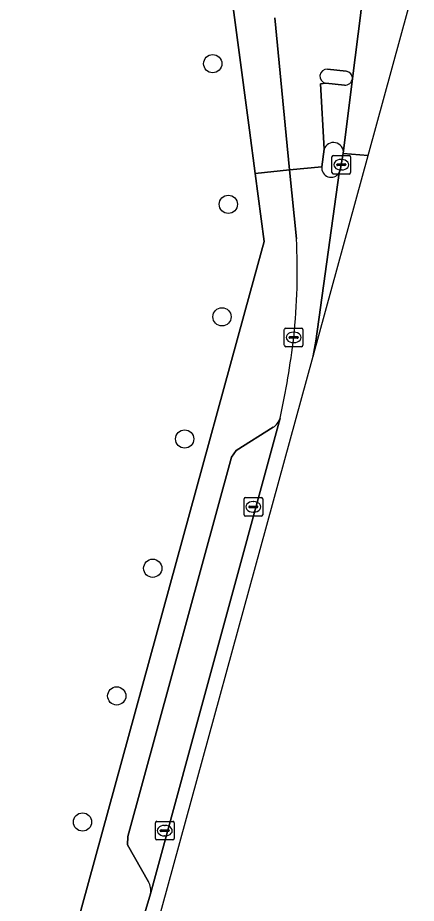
# Model space of a CAD drawing. Extents: x 157692 to 159674, y 381452 to 383291.
# Drawn here: x 158103.65 to 158125.03, y 383169.46 to 383216.94 of the extents above; entities that cross this region are included whole.
import ezdxf

# ---------------------------------------------------------------- set-up
doc = ezdxf.new("R2010")
doc.units = 0
for name, color, linetype in [('IMGEO_Boom', 7, 'Continuous'), ('IMGEO_Erf', 7, 'Continuous'), ('IMGEO_Fietspad_gesloten', 7, 'Continuous'), ('IMGEO_Kolk', 7, 'Continuous'), ('IMGEO_Parkeervlak_open', 7, 'Continuous'), ('IMGEO_Rijbaan_lokaal_gesloten', 7, 'Continuous'), ('IMGEO_Verkeerseiland_gesloten', 7, 'Continuous'), ('IMGEO_Voetpad_open', 7, 'Continuous')]:
    doc.layers.add(name, color=color, linetype=linetype)

msp = doc.modelspace()

# ---------------------------------------------------------------- linework, layer by layer
at = {"layer": 'IMGEO_Boom'}
for centre in [(158114.111, 383214.474), (158114.949, 383206.935), (158114.607, 383200.903), (158112.608, 383194.354), (158110.893, 383187.42), (158108.963, 383180.576), (158107.126, 383173.817)]:
    msp.add_circle(centre, 0.489, dxfattribs=at)
at = {"layer": 'IMGEO_Erf'}
msp.add_lwpolyline([(158104.179, 383158.625), (158116.142, 383202.271), (158116.873, 383204.938), (158116.389, 383208.595), (158116.082, 383210.918), (158114.837, 383220.334)], dxfattribs=at)
at = {"layer": 'IMGEO_Fietspad_gesloten'}
for points in [[(158121.606, 383213.676), (158122.051, 383217.197), (158122.079, 383217.6)], [(158117.436, 383216.941), (158118.055, 383210.62), (158118.235, 383208.78), (158119.955, 383208.952), (158120.083, 383209.887), (158119.887, 383213.397), (158120.18, 383213.426)], [(158120.264, 383214.176), (158121.273, 383214.072)]]:
    msp.add_lwpolyline(points, dxfattribs=at)
for centre, start, end in [((158120.235, 383213.8), 85.6226, 261.5964), ((158121.229, 383213.697), 356.8104, 83.3111)]:
    msp.add_arc(centre, 0.378, start, end, dxfattribs=at)
at = {"layer": 'IMGEO_Kolk'}
for p, q in [((158120.502, 383208.633), (158120.502, 383209.485)), ((158120.577, 383209.559), (158121.429, 383209.559)), ((158121.503, 383209.485), (158121.503, 383208.633)), ((158120.761, 383209.053), (158120.761, 383209.065)), ((158121.199, 383209.016), (158120.801, 383209.016)), ((158120.804, 383209.102), (158121.202, 383209.102)), ((158120.99, 383209.339), (158121.015, 383209.339)), ((158121.245, 383209.065), (158121.245, 383209.053)), ((158121.429, 383208.559), (158120.577, 383208.559)), ((158121.013, 383208.779), (158120.988, 383208.779)), ((158117.949, 383199.374), (158117.949, 383200.226)), ((158118.024, 383200.3), (158118.876, 383200.3)), ((158118.437, 383200.08), (158118.462, 383200.08)), ((158118.95, 383200.226), (158118.95, 383199.374)), ((158118.208, 383199.794), (158118.208, 383199.806)), ((158118.646, 383199.757), (158118.248, 383199.757)), ((158118.251, 383199.843), (158118.649, 383199.843)), ((158118.46, 383199.52), (158118.435, 383199.52)), ((158118.692, 383199.806), (158118.692, 383199.794)), ((158118.876, 383199.3), (158118.024, 383199.3)), ((158115.787, 383190.286), (158115.787, 383191.138)), ((158115.862, 383191.212), (158116.714, 383191.212)), ((158116.275, 383190.992), (158116.3, 383190.992)), ((158116.788, 383191.138), (158116.788, 383190.286)), ((158116.046, 383190.706), (158116.046, 383190.718)), ((158116.484, 383190.669), (158116.086, 383190.669)), ((158116.089, 383190.755), (158116.487, 383190.755)), ((158116.53, 383190.718), (158116.53, 383190.706)), ((158116.714, 383190.212), (158115.862, 383190.212)), ((158116.298, 383190.432), (158116.273, 383190.432)), ((158111.037, 383172.924), (158111.037, 383173.776)), ((158111.112, 383173.85), (158111.964, 383173.85)), ((158111.525, 383173.63), (158111.55, 383173.63)), ((158112.038, 383173.776), (158112.038, 383172.924)), ((158111.296, 383173.344), (158111.296, 383173.356)), ((158111.734, 383173.307), (158111.336, 383173.307)), ((158111.339, 383173.393), (158111.737, 383173.393)), ((158111.548, 383173.07), (158111.523, 383173.07)), ((158111.78, 383173.356), (158111.78, 383173.344)), ((158111.964, 383172.85), (158111.112, 383172.85))]:
    msp.add_line(p, q, dxfattribs=at)
for points in [[(158120.502, 383208.633), (158120.502, 383209.485)], [(158120.577, 383209.559), (158121.429, 383209.559)], [(158121.503, 383209.485), (158121.503, 383208.633)], [(158121.429, 383208.559), (158120.577, 383208.559)], [(158117.949, 383199.374), (158117.949, 383200.226)], [(158118.024, 383200.3), (158118.876, 383200.3)], [(158118.95, 383200.226), (158118.95, 383199.374)], [(158118.876, 383199.3), (158118.024, 383199.3)], [(158115.787, 383190.286), (158115.787, 383191.138)], [(158115.862, 383191.212), (158116.714, 383191.212)], [(158116.788, 383191.138), (158116.788, 383190.286)], [(158116.714, 383190.212), (158115.862, 383190.212)], [(158111.037, 383172.924), (158111.037, 383173.776)], [(158111.112, 383173.85), (158111.964, 383173.85)], [(158112.038, 383173.776), (158112.038, 383172.924)], [(158111.964, 383172.85), (158111.112, 383172.85)]]:
    msp.add_lwpolyline(points, dxfattribs=at)
for centre, radius, start, end in [((158120.579, 383209.483), 0.0765, 91.552, 178.448), ((158120.579, 383209.483), 0.0765, 91.552, 178.448), ((158121.427, 383209.483), 0.0765, 1.552, 88.448), ((158121.427, 383209.483), 0.0765, 1.552, 88.448), ((158120.801, 383209.062), 0.0403, 85.8775, 175.7526), ((158120.798, 383209.052), 0.0366, 178.938, 274.7102), ((158121.202, 383209.059), 0.043, 264.8664, 352.4533), ((158121.206, 383209.064), 0.0386, 1.7309, 96.639), ((158120.579, 383208.635), 0.0765, 181.552, 268.448), ((158120.579, 383208.635), 0.0765, 181.552, 268.448), ((158121.427, 383208.635), 0.0765, 271.552, 358.448), ((158121.427, 383208.635), 0.0765, 271.552, 358.448), ((158118.026, 383200.224), 0.0765, 91.552, 178.448), ((158118.026, 383200.224), 0.0765, 91.552, 178.448), ((158118.874, 383200.224), 0.0765, 1.552, 88.448), ((158118.874, 383200.224), 0.0765, 1.552, 88.448), ((158118.248, 383199.803), 0.0403, 85.8775, 175.7526), ((158118.245, 383199.793), 0.0366, 178.938, 274.7102), ((158118.649, 383199.8), 0.043, 264.8664, 352.4533), ((158118.653, 383199.805), 0.0386, 1.7309, 96.639), ((158118.026, 383199.376), 0.0765, 181.552, 268.448), ((158118.026, 383199.376), 0.0765, 181.552, 268.448), ((158118.874, 383199.376), 0.0765, 271.552, 358.448), ((158118.874, 383199.376), 0.0765, 271.552, 358.448), ((158115.864, 383191.136), 0.0765, 91.552, 178.448), ((158115.864, 383191.136), 0.0765, 91.552, 178.448), ((158116.712, 383191.136), 0.0765, 1.552, 88.448), ((158116.712, 383191.136), 0.0765, 1.552, 88.448), ((158116.086, 383190.715), 0.0403, 85.8775, 175.7526), ((158116.083, 383190.705), 0.0366, 178.938, 274.7102), ((158116.487, 383190.712), 0.043, 264.8664, 352.4533), ((158116.491, 383190.717), 0.0386, 1.7309, 96.639), ((158115.864, 383190.288), 0.0765, 181.552, 268.448), ((158115.864, 383190.288), 0.0765, 181.552, 268.448), ((158116.712, 383190.288), 0.0765, 271.552, 358.448), ((158116.712, 383190.288), 0.0765, 271.552, 358.448), ((158111.114, 383173.774), 0.0765, 91.552, 178.448), ((158111.114, 383173.774), 0.0765, 91.552, 178.448), ((158111.962, 383173.774), 0.0765, 1.552, 88.448), ((158111.962, 383173.774), 0.0765, 1.552, 88.448), ((158111.114, 383172.926), 0.0765, 181.552, 268.448), ((158111.114, 383172.926), 0.0765, 181.552, 268.448), ((158111.336, 383173.353), 0.0403, 85.8775, 175.7526), ((158111.333, 383173.343), 0.0366, 178.938, 274.7102), ((158111.737, 383173.35), 0.043, 264.8664, 352.4533), ((158111.741, 383173.355), 0.0386, 1.7309, 96.639), ((158111.962, 383172.926), 0.0765, 271.552, 358.448), ((158111.962, 383172.926), 0.0765, 271.552, 358.448)]:
    msp.add_arc(centre, radius, start, end, dxfattribs=at)
for centre, major_axis, ratio, start_param, end_param in [((158120.989, 383209.059), (-0.387, 0.002), 0.722429, 4.712389, 7.853982), ((158121.014, 383209.059), (-0.39, 0.002), 0.717154, 1.570796, 4.712389), ((158118.436, 383199.8), (-0.387, 0.002), 0.722429, 4.712389, 7.853982), ((158118.461, 383199.8), (-0.39, 0.002), 0.717154, 1.570796, 4.712389), ((158116.274, 383190.712), (-0.387, 0.002), 0.722429, 4.712389, 7.853982), ((158116.299, 383190.712), (-0.39, 0.002), 0.717154, 1.570796, 4.712389), ((158111.524, 383173.35), (-0.387, 0.002), 0.722429, 4.712389, 7.853982), ((158111.549, 383173.35), (-0.39, 0.002), 0.717154, 1.570796, 4.712389)]:
    msp.add_ellipse(centre, major_axis=major_axis, ratio=ratio, start_param=start_param, end_param=end_param, dxfattribs=at)
at = {"layer": 'IMGEO_Parkeervlak_open'}
for points in [[(158110.768, 383169.963), (158117.722, 383195.472)], [(158117.351, 383194.981), (158115.364, 383193.728), (158115.119, 383193.374), (158109.549, 383173.028), (158109.545, 383172.584), (158110.666, 383170.606)]]:
    msp.add_lwpolyline(points, dxfattribs=at)
for centre, radius, start, end in [((158116.87, 383195.73), 0.89, 302.692, 343.1586), ((158109.9, 383170.155), 0.889, 347.5365, 30.4911)]:
    msp.add_arc(centre, radius, start, end, dxfattribs=at)
at = {"layer": 'IMGEO_Rijbaan_lokaal_gesloten'}
for points in [[(158122.442, 383209.544), (158125.026, 383218.972), (158121.873, 383235.473), (158119.803, 383235.331), (158120.222, 383234.31), (158121.076, 383231.51), (158121.127, 383231.332), (158121.78, 383228.53), (158121.979, 383227.496)], [(158122.224, 383224.269), (158122.079, 383217.6), (158122.051, 383217.197), (158121.606, 383213.676), (158121.113, 383209.667), (158122.442, 383209.544)], [(158119.498, 383198.799), (158122.442, 383209.544), (158121.113, 383209.667), (158120.966, 383208.851), (158120.888, 383208.622), (158119.633, 383199.601), (158119.499, 383198.804), (158119.498, 383198.799)], [(158109.869, 383163.66), (158119.498, 383198.799), (158119.499, 383198.804), (158119.633, 383199.601), (158120.888, 383208.622)], [(158119.955, 383208.952), (158118.235, 383208.78), (158118.596, 383205.089)], [(158117.722, 383195.472), (158110.768, 383169.963), (158110.475, 383168.938)]]:
    msp.add_lwpolyline(points, dxfattribs=at)
for centre, radius, start, end in [((158120.46, 383208.895), 0.508, 173.5189, 327.5239), ((158086.794, 383203.32), 31.852, 353.6545, 3.1831), ((158075.51, 383204.798), 43.23, 347.5422, 353.3615)]:
    msp.add_arc(centre, radius, start, end, dxfattribs=at)
at = {"layer": 'IMGEO_Verkeerseiland_gesloten'}
for points in [[(158121.273, 383214.072), (158120.264, 383214.176)], [(158120.18, 383213.426), (158121.172, 383213.327)], [(158120.083, 383209.887), (158119.955, 383208.952)], [(158120.888, 383208.622), (158120.966, 383208.851), (158121.113, 383209.667)]]:
    msp.add_lwpolyline(points, dxfattribs=at)
for centre, radius, start, end in [((158120.235, 383213.8), 0.378, 85.6226, 261.5964), ((158121.229, 383213.697), 0.378, 356.8104, 83.3111), ((158121.19, 383213.749), 0.422, 267.53, 350.0788), ((158120.586, 383209.719), 0.53, 354.4069, 161.4796), ((158120.46, 383208.895), 0.508, 173.5189, 327.5239)]:
    msp.add_arc(centre, radius, start, end, dxfattribs=at)
at = {"layer": 'IMGEO_Voetpad_open'}
for points in [[(158114.837, 383220.334), (158116.082, 383210.918), (158116.389, 383208.595), (158118.235, 383208.78), (158118.055, 383210.62), (158117.436, 383216.941)], [(158121.172, 383213.327), (158120.18, 383213.426), (158119.887, 383213.397), (158120.083, 383209.887)], [(158121.113, 383209.667), (158121.606, 383213.676)], [(158118.596, 383205.089), (158118.235, 383208.78), (158116.389, 383208.595), (158116.873, 383204.938), (158116.142, 383202.271), (158104.179, 383158.625), (158103.651, 383156.698), (158108.15, 383155.499), (158108.748, 383157.388)], [(158110.666, 383170.606), (158109.545, 383172.584), (158109.549, 383173.028), (158115.119, 383193.374), (158115.364, 383193.728), (158117.351, 383194.981)], [(158110.475, 383168.938), (158110.768, 383169.963)]]:
    msp.add_lwpolyline(points, dxfattribs=at)
for centre, radius, start, end in [((158121.19, 383213.749), 0.422, 267.53, 350.0788), ((158120.586, 383209.719), 0.53, 354.4069, 161.4796), ((158086.794, 383203.32), 31.852, 353.6545, 3.1831), ((158075.51, 383204.798), 43.23, 347.5422, 353.3615), ((158116.87, 383195.73), 0.89, 302.692, 343.1586), ((158109.9, 383170.155), 0.889, 347.5365, 30.4911)]:
    msp.add_arc(centre, radius, start, end, dxfattribs=at)

doc.saveas('drawing.dxf')
